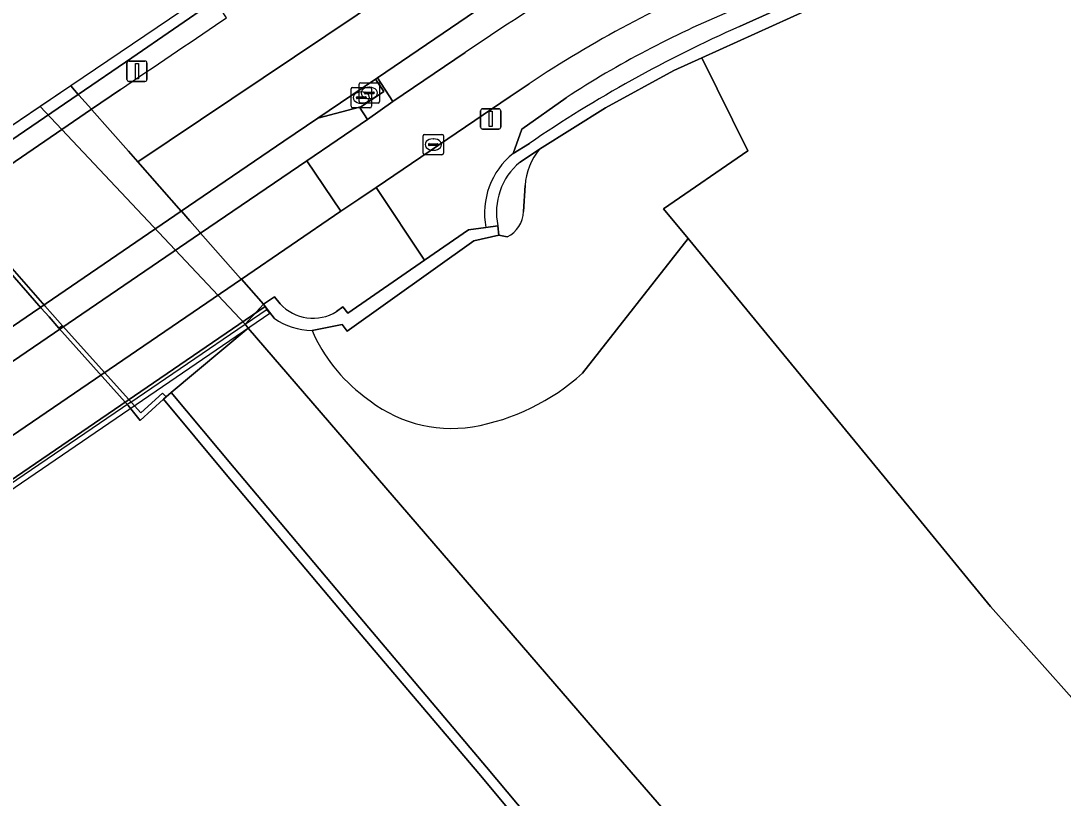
# Model space of a CAD drawing. Extents: x 157692 to 159674, y 381452 to 383291.
# Drawn here: x 157950.9 to 158002.1, y 383169.5 to 383207.7 of the extents above; entities that cross this region are included whole.
import ezdxf

# ---------------------------------------------------------------- set-up
doc = ezdxf.new("R2010")
doc.units = 0
for name, color, linetype in [('IMGEO_Berm_gesloten', 7, 'Continuous'), ('IMGEO_Berm_groen', 7, 'Continuous'), ('IMGEO_Dek', 7, 'Continuous'), ('IMGEO_Erf', 7, 'Continuous'), ('IMGEO_Fietspad_gesloten', 7, 'Continuous'), ('IMGEO_Fietspad_open', 7, 'Continuous'), ('IMGEO_Grasland_overig', 7, 'Continuous'), ('IMGEO_Groenvoorziening', 7, 'Continuous'), ('IMGEO_Hek', 7, 'Continuous'), ('IMGEO_Kademuur', 7, 'Continuous'), ('IMGEO_Kolk', 7, 'Continuous'), ('IMGEO_Lichtmast', 7, 'Continuous'), ('IMGEO_Muur', 7, 'Continuous'), ('IMGEO_OVBaan_gesloten', 7, 'Continuous'), ('IMGEO_Rijbaan_regionaal_gesloten', 7, 'Continuous'), ('IMGEO_Terreindeel_gesloten', 7, 'Continuous'), ('IMGEO_Verkeerseiland_gesloten', 7, 'Continuous'), ('IMGEO_Voetpad_open', 7, 'Continuous'), ('IMGEO_Waterloop', 7, 'Continuous')]:
    doc.layers.add(name, color=color, linetype=linetype)

msp = doc.modelspace()

# ---------------------------------------------------------------- linework, layer by layer
at = {"layer": 'IMGEO_Berm_gesloten'}
msp.add_lwpolyline([(157960.758, 383207.698), (157960.99, 383207.849), (157960.428, 383208.694), (157956.329, 383205.879), (157953.7, 383204.082), (157953.735, 383204.043), (157954.35, 383203.346), (157955.779, 383204.325)], dxfattribs=at)
for points in [[(157954.35, 383203.346), (157953.735, 383204.043), (157953.7, 383204.082), (157941.516, 383195.753), (157938.564, 383193.735), (157923.72, 383183.608), (157922.95, 383183.083), (157923.628, 383182.304), (157923.637, 383182.293), (157936.812, 383191.327)], [(157959.717, 383197.256), (157959.671, 383197.308), (157959.189, 383197.855), (157958.789, 383198.31), (157958.766, 383198.336), (157927.995, 383177.288), (157928.241, 383177.006), (157928.875, 383176.279), (157928.915, 383176.233)]]:
    msp.add_lwpolyline(points, close=True, dxfattribs=at)
msp.add_arc((157538.188, 383826.107), 748.996, 303.885466, 304.345515, dxfattribs=at)
at = {"layer": 'IMGEO_Berm_groen'}
msp.add_lwpolyline([(157975.241, 383209.556), (157968.414, 383204.892), (157969.17, 383203.735), (157972.734, 383206.133)], dxfattribs=at)
msp.add_arc((158009.04, 383154.658), 62.99, 117.9156, 125.19616, dxfattribs=at)
at = {"layer": 'IMGEO_Dek'}
msp.add_lwpolyline([(157932.472, 383172.373), (157963.114, 383193.316), (157962.981, 383193.504), (157962.989, 383193.51), (157962.807, 383193.751), (157961.719, 383194.985), (157961.681, 383195.028), (157959.717, 383197.256), (157959.671, 383197.308), (157959.189, 383197.855), (157958.789, 383198.31), (157958.766, 383198.336), (157956.172, 383201.278), (157954.367, 383203.326), (157954.35, 383203.346), (157953.735, 383204.043), (157953.7, 383204.082), (157953.334, 383204.497), (157938.216, 383194.271)], dxfattribs=at)
at = {"layer": 'IMGEO_Erf'}
msp.add_lwpolyline([(158019.502, 383221.817), (158010.278, 383217.634), (158000, 383212.973), (157984.358, 383205.879), (157986.63, 383201.309), (157982.482, 383198.456), (157983.694, 383196.983), (157995.157, 383183.055), (157998.566, 383178.891), (158006.041, 383170.492), (158013.012, 383162.37), (158028.14, 383146.259), (158030.965, 383143.251), (158035.357, 383138.695), (158039.032, 383135.306), (158042.713, 383137.834), (158046.189, 383140.22), (158071.218, 383157.407), (158070.264, 383157.676)], dxfattribs=at)
at = {"layer": 'IMGEO_Fietspad_gesloten'}
msp.add_lwpolyline([(157966.618, 383198.327), (157964.935, 383200.817), (157959.717, 383197.256), (157961.681, 383195.028), (157961.719, 383194.985)], close=True, dxfattribs=at)
at = {"layer": 'IMGEO_Fietspad_open'}
msp.add_lwpolyline([(157972.734, 383206.133), (157969.17, 383203.735), (157967.917, 383202.852), (157964.935, 383200.817), (157966.618, 383198.327), (157967.496, 383198.926), (157968.343, 383199.5), (157974.943, 383203.975), (157975.87, 383204.603)], dxfattribs=at)
for points in [[(157968.414, 383204.892), (157968.315, 383204.824), (157968.724, 383204.223), (157967.626, 383203.477), (157967.529, 383203.451), (157967.917, 383202.852), (157969.17, 383203.735)], [(157961.719, 383194.985), (157961.681, 383195.028), (157959.717, 383197.256), (157928.915, 383176.233), (157930.859, 383174.001), (157930.898, 383173.956), (157947.656, 383185.39)]]:
    msp.add_lwpolyline(points, close=True, dxfattribs=at)
for centre, radius, start, end in [((158009.04, 383154.658), 62.99, 117.9156, 125.19616), ((158008.833, 383155.002), 59.555, 112.7166, 123.60611)]:
    msp.add_arc(centre, radius, start, end, dxfattribs=at)
at = {"layer": 'IMGEO_Grasland_overig'}
for points in [[(157976.38, 383201.387), (157975.425, 383200.743)], [(157975.596, 383198.315), (157975.67, 383199.594)], [(157974.338, 383197.619), (157974.377, 383197.152), (157974.792, 383197.074)]]:
    msp.add_lwpolyline(points, dxfattribs=at)
for centre, radius, start, end in [((157978.782, 383199.399), 3.118, 140.3846, 176.4098), ((157977.437, 383198.292), 3.171, 129.383, 192.2462), ((157974.202, 383198.337), 1.394, 295.0355, 359.089)]:
    msp.add_arc(centre, radius, start, end, dxfattribs=at)
at = {"layer": 'IMGEO_Groenvoorziening'}
for points in [[(158019.22, 383222.289), (158000, 383213.628), (157986.223, 383207.419)], [(157986.223, 383207.419), (158000, 383213.628), (158019.22, 383222.289)], [(157975.425, 383200.743), (157976.38, 383201.387), (157979.631, 383203.414), (157982.99, 383205.259), (157984.358, 383205.879), (158000, 383212.973), (158010.278, 383217.634), (158019.502, 383221.817)], [(157986.63, 383201.309), (157984.358, 383205.879), (157982.99, 383205.259), (157979.631, 383203.414), (157976.38, 383201.387)], [(157953.334, 383204.497), (157951.825, 383203.476), (157961.903, 383192.77), (157962.807, 383193.751), (157961.719, 383194.985), (157961.681, 383195.028), (157959.717, 383197.256), (157959.671, 383197.308), (157959.189, 383197.855), (157958.789, 383198.31), (157958.766, 383198.336), (157956.624, 383200.765), (157956.172, 383201.278), (157954.367, 383203.326), (157954.35, 383203.346), (157953.735, 383204.043), (157953.7, 383204.082), (157953.334, 383204.497)], [(157977.693, 383203.914), (157975.52, 383202.37), (157975.079, 383201.17), (157975.89, 383201.669)], [(157975.89, 383201.669), (157975.079, 383201.17)], [(157978.498, 383190.361), (157983.694, 383196.983), (157982.482, 383198.456), (157986.63, 383201.309)], [(157975.67, 383199.594), (157975.596, 383198.315)], [(157973.744, 383197.535), (157974.338, 383197.619)], [(157974.792, 383197.074), (157974.377, 383197.152), (157973.15, 383196.871), (157966.931, 383192.431), (157966.675, 383192.754), (157965.195, 383192.469)], [(158030.965, 383143.251), (158028.14, 383146.259), (158013.012, 383162.37), (158006.041, 383170.492), (157998.566, 383178.891), (157995.157, 383183.055), (157983.694, 383196.983), (157978.498, 383190.361)], [(157963.329, 383193.062), (157962.989, 383193.51), (157962.807, 383193.751), (157961.903, 383192.77), (157962.061, 383192.586), (157979.082, 383172.825), (158000, 383148.657), (158001.274, 383147.185)], [(157962.061, 383192.586), (157958.27, 383189.415), (157961.362, 383185.701), (157967.542, 383178.362), (157973.782, 383170.984), (157980.544, 383162.893)], [(158001.274, 383147.185), (158000, 383148.657), (157979.082, 383172.825), (157962.061, 383192.586)]]:
    msp.add_lwpolyline(points, dxfattribs=at)
msp.add_lwpolyline([(157951.825, 383203.476), (157946.572, 383199.923), (157946.987, 383199.45), (157947.63, 383198.718), (157949.404, 383196.698), (157952.054, 383193.681), (157952.435, 383193.247), (157952.918, 383192.697), (157956.772, 383188.419), (157957.846, 383189.387), (157958.02, 383189.194), (157958.27, 383189.415), (157962.061, 383192.586), (157961.903, 383192.77)], close=True, dxfattribs=at)
for centre, radius, start, end in [((158004.476, 383162.9), 48.984, 112.4628, 123.1456), ((158012.192, 383148.592), 64.304, 113.81899, 124.37022), ((158012.192, 383148.592), 64.304, 113.81899, 124.37022), ((157977.453, 383198.235), 3.775, 128.9762, 190.691), ((157978.782, 383199.399), 3.118, 140.3846, 176.4098), ((157977.437, 383198.292), 3.171, 129.383, 192.2462), ((157974.202, 383198.337), 1.394, 295.0355, 359.089), ((157965.239, 383195.839), 3.37, 235.4833, 269.257), ((157972.458, 383195.579), 7.901, 203.1784, 233.5665), ((157972.458, 383195.579), 7.901, 203.1784, 233.5665), ((157971.196, 383198.464), 10.908, 279.9927, 312.0219), ((157971.196, 383198.464), 10.908, 279.9927, 312.0219), ((157972.079, 383194.332), 6.687, 229.8372, 278.6875), ((157972.079, 383194.332), 6.687, 229.8372, 278.6875)]:
    msp.add_arc(centre, radius, start, end, dxfattribs=at)
at = {"layer": 'IMGEO_Hek'}
for points in [[(157961.903, 383192.77), (157962.989, 383193.51)], [(157956.237, 383188.911), (157961.903, 383192.77)], [(157956.237, 383188.911), (157938.777, 383177.02)]]:
    msp.add_lwpolyline(points, dxfattribs=at)
at = {"layer": 'IMGEO_Kademuur'}
for points in [[(157946.572, 383199.923), (157946.4, 383199.807), (157946.816, 383199.334), (157947.459, 383198.601), (157949.232, 383196.581), (157951.883, 383193.563), (157952.263, 383193.129), (157952.746, 383192.579), (157952.918, 383192.697), (157952.435, 383193.247), (157952.054, 383193.681), (157949.404, 383196.698), (157947.63, 383198.718), (157946.987, 383199.45)], [(157952.918, 383192.697), (157952.746, 383192.579), (157956.151, 383188.775), (157956.742, 383188.042), (157957.896, 383189.082), (157958.02, 383189.194), (157957.846, 383189.387), (157956.772, 383188.419)]]:
    msp.add_lwpolyline(points, close=True, dxfattribs=at)
msp.add_lwpolyline([(157980.544, 383162.893), (157973.782, 383170.984), (157967.542, 383178.362), (157961.362, 383185.701), (157958.27, 383189.415), (157958.02, 383189.194), (157957.896, 383189.082), (157960.979, 383185.38), (157967.16, 383178.04), (157973.399, 383170.662), (157980.159, 383162.573)], dxfattribs=at)
at = {"layer": 'IMGEO_Kolk'}
for p, q in [((157967.589, 383204.651), (157968.441, 383204.651)), ((157967.118, 383203.493), (157967.118, 383204.345)), ((157967.193, 383204.419), (157968.045, 383204.419)), ((157967.514, 383203.725), (157967.514, 383204.577)), ((157967.606, 383204.199), (157967.631, 383204.199)), ((157967.773, 383204.145), (157967.773, 383204.157)), ((157968.211, 383204.108), (157967.813, 383204.108)), ((157967.816, 383204.194), (157968.214, 383204.194)), ((157968.002, 383204.431), (157968.027, 383204.431)), ((157968.119, 383204.345), (157968.119, 383203.493)), ((157968.257, 383204.157), (157968.257, 383204.145)), ((157968.515, 383204.577), (157968.515, 383203.725)), ((157967.377, 383203.913), (157967.377, 383203.925)), ((157967.815, 383203.876), (157967.417, 383203.876)), ((157967.42, 383203.962), (157967.818, 383203.962)), ((157968.441, 383203.651), (157967.589, 383203.651)), ((157967.629, 383203.639), (157967.604, 383203.639)), ((157967.861, 383203.925), (157967.861, 383203.913)), ((157968.025, 383203.871), (157968, 383203.871)), ((157968.045, 383203.419), (157967.193, 383203.419)), ((157970.658, 383201.186), (157970.658, 383202.038)), ((157970.733, 383202.112), (157971.585, 383202.112)), ((157971.659, 383202.038), (157971.659, 383201.186)), ((157970.917, 383201.606), (157970.917, 383201.618)), ((157971.355, 383201.569), (157970.957, 383201.569)), ((157970.96, 383201.655), (157971.358, 383201.655)), ((157971.146, 383201.892), (157971.171, 383201.892)), ((157971.401, 383201.618), (157971.401, 383201.606)), ((157971.585, 383201.112), (157970.733, 383201.112)), ((157971.169, 383201.332), (157971.144, 383201.332))]:
    msp.add_line(p, q, dxfattribs=at)
for points in [[(157967.589, 383204.651), (157968.441, 383204.651)], [(157967.118, 383203.493), (157967.118, 383204.345)], [(157967.193, 383204.419), (157968.045, 383204.419)], [(157967.514, 383203.725), (157967.514, 383204.577)], [(157968.119, 383204.345), (157968.119, 383203.493)], [(157968.515, 383204.577), (157968.515, 383203.725)], [(157968.441, 383203.651), (157967.589, 383203.651)], [(157968.045, 383203.419), (157967.193, 383203.419)], [(157970.658, 383201.186), (157970.658, 383202.038)], [(157970.733, 383202.112), (157971.585, 383202.112)], [(157971.659, 383202.038), (157971.659, 383201.186)], [(157971.585, 383201.112), (157970.733, 383201.112)]]:
    msp.add_lwpolyline(points, dxfattribs=at)
for centre, radius, start, end in [((157967.591, 383204.575), 0.0765, 91.552, 178.448), ((157967.591, 383204.575), 0.0765, 91.552, 178.448), ((157968.439, 383204.575), 0.0765, 1.552, 88.448), ((157968.439, 383204.575), 0.0765, 1.552, 88.448), ((157967.195, 383204.343), 0.0765, 91.552, 178.448), ((157967.195, 383204.343), 0.0765, 91.552, 178.448), ((157967.813, 383204.154), 0.0403, 85.8775, 175.7526), ((157967.81, 383204.144), 0.0366, 178.938, 274.7102), ((157968.043, 383204.343), 0.0765, 1.552, 88.448), ((157968.043, 383204.343), 0.0765, 1.552, 88.448), ((157968.214, 383204.151), 0.043, 264.8664, 352.4533), ((157968.218, 383204.156), 0.0386, 1.7309, 96.639), ((157967.417, 383203.922), 0.0403, 85.8775, 175.7526), ((157967.414, 383203.912), 0.0366, 178.938, 274.7102), ((157967.591, 383203.727), 0.0765, 181.552, 268.448), ((157967.591, 383203.727), 0.0765, 181.552, 268.448), ((157967.818, 383203.919), 0.043, 264.8664, 352.4533), ((157967.822, 383203.924), 0.0386, 1.7309, 96.639), ((157968.439, 383203.727), 0.0765, 271.552, 358.448), ((157968.439, 383203.727), 0.0765, 271.552, 358.448), ((157967.195, 383203.495), 0.0765, 181.552, 268.448), ((157967.195, 383203.495), 0.0765, 181.552, 268.448), ((157968.043, 383203.495), 0.0765, 271.552, 358.448), ((157968.043, 383203.495), 0.0765, 271.552, 358.448), ((157970.735, 383202.036), 0.0765, 91.552, 178.448), ((157970.735, 383202.036), 0.0765, 91.552, 178.448), ((157971.583, 383202.036), 0.0765, 1.552, 88.448), ((157971.583, 383202.036), 0.0765, 1.552, 88.448), ((157970.957, 383201.615), 0.0403, 85.8775, 175.7526), ((157970.954, 383201.605), 0.0366, 178.938, 274.7102), ((157971.358, 383201.612), 0.043, 264.8664, 352.4533), ((157971.362, 383201.617), 0.0386, 1.7309, 96.639), ((157970.735, 383201.188), 0.0765, 181.552, 268.448), ((157970.735, 383201.188), 0.0765, 181.552, 268.448), ((157971.583, 383201.188), 0.0765, 271.552, 358.448), ((157971.583, 383201.188), 0.0765, 271.552, 358.448)]:
    msp.add_arc(centre, radius, start, end, dxfattribs=at)
for centre, major_axis, ratio, start_param, end_param in [((157967.605, 383203.919), (-0.387, 0.002), 0.722429, 4.712389, 7.853982), ((157968.001, 383204.151), (-0.387, 0.002), 0.722429, 4.712389, 7.853982), ((157967.63, 383203.919), (-0.39, 0.002), 0.717154, 1.570796, 4.712389), ((157968.026, 383204.151), (-0.39, 0.002), 0.717154, 1.570796, 4.712389), ((157971.145, 383201.612), (-0.387, 0.002), 0.722429, 4.712389, 7.853982), ((157971.17, 383201.612), (-0.39, 0.002), 0.717154, 1.570796, 4.712389)]:
    msp.add_ellipse(centre, major_axis=major_axis, ratio=ratio, start_param=start_param, end_param=end_param, dxfattribs=at)
at = {"layer": 'IMGEO_Lichtmast'}
for p, q in [((157956.09, 383204.82), (157956.09, 383205.62)), ((157956.09, 383205.62), (157956.09, 383204.82)), ((157956.19, 383205.72), (157956.98, 383205.72)), ((157956.98, 383205.72), (157956.19, 383205.72)), ((157957.08, 383205.62), (157957.08, 383204.82)), ((157957.08, 383204.82), (157957.08, 383205.62)), ((157956.98, 383204.72), (157956.19, 383204.72)), ((157956.19, 383204.72), (157956.98, 383204.72)), ((157973.485, 383202.471), (157973.485, 383203.271)), ((157973.485, 383203.271), (157973.485, 383202.471)), ((157973.585, 383203.371), (157974.375, 383203.371)), ((157974.375, 383203.371), (157973.585, 383203.371)), ((157974.475, 383203.271), (157974.475, 383202.471)), ((157974.475, 383202.471), (157974.475, 383203.271)), ((157974.375, 383202.371), (157973.585, 383202.371)), ((157973.585, 383202.371), (157974.375, 383202.371))]:
    msp.add_line(p, q, dxfattribs=at)
for points in [[(157956.51, 383205.595), (157956.66, 383205.595), (157956.66, 383204.845), (157956.51, 383204.845), (157956.51, 383205.595)], [(157973.905, 383203.246), (157974.055, 383203.246), (157974.055, 383202.496), (157973.905, 383202.496), (157973.905, 383203.246)]]:
    msp.add_lwpolyline(points, dxfattribs=at)
for centre, start, end in [((157956.19, 383205.62), 90, 180), ((157956.19, 383205.62), 90, 180), ((157956.98, 383205.62), 0, 90), ((157956.98, 383205.62), 360, 90), ((157956.19, 383204.82), 180, 270), ((157956.19, 383204.82), 180, 270), ((157956.98, 383204.82), 270, 0), ((157956.98, 383204.82), 270, 0), ((157973.585, 383203.271), 90, 180), ((157973.585, 383203.271), 90, 180), ((157974.375, 383203.271), 0, 90), ((157974.375, 383203.271), 360, 90), ((157973.585, 383202.471), 180, 270), ((157973.585, 383202.471), 180, 270), ((157974.375, 383202.471), 270, 0), ((157974.375, 383202.471), 270, 0)]:
    msp.add_arc(centre, 0.1, start, end, dxfattribs=at)
at = {"layer": 'IMGEO_Muur'}
for points in [[(157973.15, 383196.871), (157974.377, 383197.152), (157974.338, 383197.619), (157973.744, 383197.535), (157972.886, 383197.414), (157970.726, 383195.918), (157966.961, 383193.311), (157966.704, 383193.634), (157966.403, 383193.397)], [(157965.195, 383192.469), (157966.675, 383192.754), (157966.931, 383192.431), (157973.15, 383196.871)], [(157963.627, 383193.779), (157963.351, 383194.122), (157962.807, 383193.751), (157962.989, 383193.51), (157963.329, 383193.062)]]:
    msp.add_lwpolyline(points, dxfattribs=at)
for centre, radius, start, end in [((157965.246, 383195.264), 2.197, 222.5418, 301.7879), ((157965.239, 383195.839), 3.37, 235.4833, 269.257)]:
    msp.add_arc(centre, radius, start, end, dxfattribs=at)
at = {"layer": 'IMGEO_OVBaan_gesloten'}
for points in [[(158019.885, 383245.786), (158024.258, 383248.652), (158026.277, 383250), (158048.899, 383265.106), (158056.261, 383270.049), (158061.631, 383273.621), (158067.486, 383277.53), (158068.528, 383278.194), (158069.715, 383278.861), (158073.8, 383281.305), (158073.023, 383282.413), (157996.809, 383233.905), (157953.334, 383204.497)], [(157953.334, 383204.497), (157953.7, 383204.082), (157956.329, 383205.879), (157960.428, 383208.694), (157960.717, 383208.892), (157963.479, 383210.764), (157964.62, 383211.539)]]:
    msp.add_lwpolyline(points, dxfattribs=at)
msp.add_lwpolyline([(157922.478, 383183.625), (157922.943, 383183.091), (157922.95, 383183.083), (157923.72, 383183.608), (157938.564, 383193.735), (157941.516, 383195.753), (157953.7, 383204.082), (157953.334, 383204.497), (157938.216, 383194.271)], close=True, dxfattribs=at)
at = {"layer": 'IMGEO_Rijbaan_regionaal_gesloten'}
for points in [[(158033.804, 383242.149), (158061.025, 383260.476), (158079.381, 383272.857), (158077.767, 383275.326), (158049.972, 383256.761), (158032.968, 383245.58), (158029.687, 383243.473), (158019.237, 383238.688), (158010.485, 383234.005), (157995.043, 383225.217), (157980.374, 383216.401), (157970.501, 383210.073), (157956.624, 383200.765), (157958.766, 383198.336), (157963.804, 383201.782), (157965.489, 383202.913), (157968.315, 383204.824), (157968.414, 383204.892), (157975.241, 383209.556)], [(157955.779, 383204.325), (157954.35, 383203.346), (157954.367, 383203.326), (157956.172, 383201.278), (157956.624, 383200.765), (157970.501, 383210.073), (157980.374, 383216.401), (157995.043, 383225.217), (158010.485, 383234.005), (158019.237, 383238.688), (158029.687, 383243.473), (158032.968, 383245.58), (158049.972, 383256.761)]]:
    msp.add_lwpolyline(points, dxfattribs=at)
msp.add_lwpolyline([(157958.766, 383198.336), (157956.172, 383201.278), (157954.367, 383203.326), (157954.35, 383203.346), (157936.812, 383191.327), (157923.637, 383182.293), (157925.3, 383180.384), (157927.965, 383177.323), (157927.995, 383177.288)], close=True, dxfattribs=at)
msp.add_arc((157538.188, 383826.107), 748.996, 303.885466, 304.345515, dxfattribs=at)
at = {"layer": 'IMGEO_Terreindeel_gesloten'}
msp.add_lwpolyline([(157963.114, 383193.316), (157962.981, 383193.504), (157962.888, 383193.636), (157932.247, 383172.696), (157932.305, 383172.613), (157932.472, 383172.373)], close=True, dxfattribs=at)
at = {"layer": 'IMGEO_Verkeerseiland_gesloten'}
msp.add_lwpolyline([(157964.935, 383200.817), (157967.917, 383202.852), (157967.529, 383203.451), (157965.489, 383202.913), (157963.804, 383201.782), (157958.766, 383198.336), (157958.789, 383198.31), (157959.189, 383197.855), (157959.671, 383197.308), (157959.717, 383197.256)], close=True, dxfattribs=at)
at = {"layer": 'IMGEO_Voetpad_open'}
for points in [[(157968.724, 383204.223), (157968.315, 383204.824), (157965.489, 383202.913), (157967.529, 383203.451), (157967.626, 383203.477)], [(157962.981, 383193.504), (157962.989, 383193.51), (157962.807, 383193.751), (157961.719, 383194.985), (157947.656, 383185.39), (157930.898, 383173.956), (157931.963, 383172.733), (157932.111, 383172.563), (157932.156, 383172.511), (157932.305, 383172.613), (157932.247, 383172.696), (157962.888, 383193.636)]]:
    msp.add_lwpolyline(points, close=True, dxfattribs=at)
for points in [[(157975.87, 383204.603), (157974.943, 383203.975), (157968.343, 383199.5), (157970.726, 383195.918), (157972.886, 383197.414), (157973.744, 383197.535)], [(157975.079, 383201.17), (157975.52, 383202.37), (157977.693, 383203.914)], [(157970.726, 383195.918), (157968.343, 383199.5), (157967.496, 383198.926), (157966.618, 383198.327), (157961.719, 383194.985), (157962.807, 383193.751), (157963.351, 383194.122), (157963.627, 383193.779)], [(157966.403, 383193.397), (157966.704, 383193.634), (157966.961, 383193.311), (157970.726, 383195.918)]]:
    msp.add_lwpolyline(points, dxfattribs=at)
for centre, radius, start, end in [((158008.833, 383155.002), 59.555, 112.7166, 123.60611), ((158004.476, 383162.9), 48.984, 112.4628, 123.1456), ((157977.453, 383198.235), 3.775, 128.9762, 190.691), ((157965.246, 383195.264), 2.197, 222.5418, 301.7879)]:
    msp.add_arc(centre, radius, start, end, dxfattribs=at)
at = {"layer": 'IMGEO_Waterloop'}
msp.add_lwpolyline([(157980.159, 383162.573), (157973.399, 383170.662), (157967.16, 383178.04), (157960.979, 383185.38), (157957.896, 383189.082), (157956.742, 383188.042), (157956.151, 383188.775), (157952.746, 383192.579), (157952.263, 383193.129), (157951.883, 383193.563), (157949.232, 383196.581)], dxfattribs=at)

doc.saveas('drawing.dxf')
